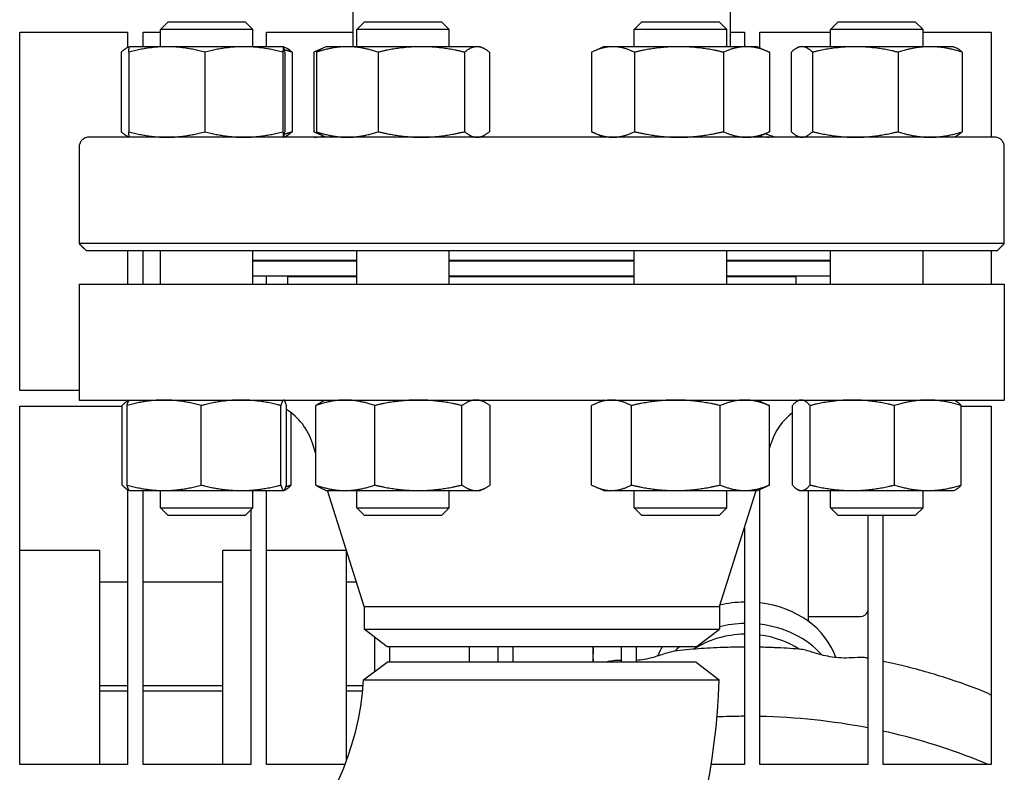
# Model space of a CAD drawing. Header units: inches. Extents: x 18 to 846, y -67 to 561.
# Tile 647 of 656: x 559.57 to 567.55, y 477.86 to 483.96. Entities that reach past the tile are written whole.
import ezdxf

# ---------------------------------------------------------------- set-up
doc = ezdxf.new("R2010")
doc.units = ezdxf.units.IN
doc.header["$LTSCALE"] = 24
doc.header["$MEASUREMENT"] = 0
doc.layers.add('Visible (ANSI)', color=7, linetype='Continuous', lineweight=30)

msp = doc.modelspace()

# ---------------------------------------------------------------- linework, layer by layer
at = {"layer": 'Visible (ANSI)'}
for p, q in [((562.2734, 483.74573), (562.2734, 484.30552)), ((565.33246, 483.74573), (565.33246, 484.30552)), ((560.77422, 483.94673), (560.71172, 483.88423)), ((561.46172, 483.88423), (560.71172, 483.88423)), ((560.71172, 483.74573), (560.71172, 483.88423)), ((560.77422, 483.94673), (561.39922, 483.94673)), ((561.39922, 483.94673), (561.46172, 483.88423)), ((561.46172, 483.74573), (561.46172, 483.88423)), ((562.36534, 483.94673), (562.30284, 483.88423)), ((563.05284, 483.88423), (562.30284, 483.88423)), ((562.30284, 483.74573), (562.30284, 483.88423)), ((562.36534, 483.94673), (562.99034, 483.94673)), ((562.99034, 483.94673), (563.05284, 483.88423)), ((563.05284, 483.74573), (563.05284, 483.88423)), ((564.61552, 483.94673), (564.55302, 483.88423)), ((565.30302, 483.88423), (564.55302, 483.88423)), ((564.55302, 483.74573), (564.55302, 483.88423)), ((564.61552, 483.94673), (565.24052, 483.94673)), ((565.24052, 483.94673), (565.30302, 483.88423)), ((565.30302, 483.74573), (565.30302, 483.88423)), ((566.20663, 483.94673), (566.14413, 483.88423)), ((566.89413, 483.88423), (566.14413, 483.88423)), ((566.14413, 483.74573), (566.14413, 483.88423)), ((566.20663, 483.94673), (566.83163, 483.94673)), ((566.83163, 483.94673), (566.89413, 483.88423)), ((566.89413, 483.74573), (566.89413, 483.88423)), ((559.57093, 480.95798), (559.57093, 483.86423)), ((559.57093, 483.86423), (560.44593, 483.86423)), ((560.44593, 483.86423), (560.44593, 483.73837)), ((560.57093, 483.74573), (560.57093, 483.86423)), ((560.57093, 483.86423), (560.71172, 483.86423)), ((561.57093, 483.74573), (561.57093, 483.86423)), ((561.57093, 483.86423), (562.2734, 483.86423)), ((565.33246, 483.86423), (565.44593, 483.86423)), ((565.44593, 483.86423), (565.44593, 483.74573)), ((565.57093, 483.73738), (565.57093, 483.86423)), ((565.57093, 483.86423), (566.14413, 483.86423)), ((566.89413, 483.86423), (567.44593, 483.86423)), ((567.44593, 483.86423), (567.44593, 483.01173)), ((560.46159, 483.74567), (560.44309, 483.73704)), ((560.46172, 483.74573), (560.46159, 483.74567)), ((560.76314, 483.74573), (560.46172, 483.74573)), ((561.38801, 483.74573), (560.76314, 483.74573)), ((561.71159, 483.74573), (561.38801, 483.74573)), ((561.71172, 483.74573), (561.71159, 483.74573)), ((561.71172, 483.74573), (561.71186, 483.74567)), ((561.71186, 483.74567), (561.73036, 483.73704)), ((562.02706, 483.73371), (561.96448, 483.70453)), ((562.05284, 483.74573), (562.02706, 483.73371)), ((562.22689, 483.74573), (562.05284, 483.74573)), ((562.82714, 483.74573), (562.22689, 483.74573)), ((563.27808, 483.74573), (562.82714, 483.74573)), ((563.30284, 483.74573), (563.27808, 483.74573)), ((563.30284, 483.74573), (563.32862, 483.73371)), ((564.30302, 483.74573), (564.21466, 483.70453)), ((564.38043, 483.74573), (564.30302, 483.74573)), ((564.91515, 483.74573), (564.38043, 483.74573)), ((565.46273, 483.74573), (564.91515, 483.74573)), ((565.55302, 483.74573), (565.46273, 483.74573)), ((565.55302, 483.74573), (565.64138, 483.70453)), ((565.89413, 483.74573), (565.8755, 483.73704)), ((565.91223, 483.74573), (565.89413, 483.74573)), ((566.34498, 483.74573), (565.91223, 483.74573)), ((566.95188, 483.74573), (566.34498, 483.74573)), ((567.14413, 483.74573), (566.95188, 483.74573)), ((567.14413, 483.74573), (567.16277, 483.73704)), ((560.39362, 483.70064), (560.39362, 483.05682)), ((560.45443, 483.70064), (560.45443, 483.05682)), ((561.07186, 483.70064), (561.07186, 483.05682)), ((561.70416, 483.70064), (561.70416, 483.05682)), ((561.71902, 483.70064), (561.71902, 483.05682)), ((561.77983, 483.70064), (561.77983, 483.05682)), ((561.9563, 483.70064), (561.9563, 483.05682)), ((561.97704, 483.70064), (561.97704, 483.05682)), ((562.47674, 483.70064), (562.47674, 483.05682)), ((563.17753, 483.70064), (563.17753, 483.05682)), ((563.37863, 483.70064), (563.37863, 483.05682)), ((564.20648, 483.70064), (564.20648, 483.05682)), ((564.55438, 483.70064), (564.55438, 483.05682)), ((565.27592, 483.70064), (565.27592, 483.05682)), ((565.64955, 483.70064), (565.64955, 483.05682)), ((565.82603, 483.70064), (565.82603, 483.05682)), ((565.99842, 483.70064), (565.99842, 483.05682)), ((566.69153, 483.70064), (566.69153, 483.05682)), ((567.21224, 483.70064), (567.21224, 483.05682)), ((567.47419, 483.01173), (560.13167, 483.01173)), ((560.46159, 483.01179), (560.44309, 483.02042)), ((560.44593, 483.0191), (560.44593, 483.01173)), ((560.46172, 483.01173), (560.46159, 483.01179)), ((561.71172, 483.01173), (561.71186, 483.01179)), ((561.71186, 483.01179), (561.73036, 483.02042)), ((562.02706, 483.02375), (561.96448, 483.05293)), ((562.05284, 483.01173), (562.02706, 483.02375)), ((563.30284, 483.01173), (563.32862, 483.02375)), ((564.30302, 483.01173), (564.21466, 483.05293)), ((565.55302, 483.01173), (565.64138, 483.05293)), ((565.89413, 483.01173), (565.8755, 483.02042)), ((567.14413, 483.01173), (567.16277, 483.02042)), ((560.05313, 482.93299), (560.05313, 482.14953)), ((567.55272, 482.14953), (567.55272, 482.93299)), ((567.55272, 482.14953), (560.05313, 482.14953)), ((560.11198, 482.09047), (560.0923, 482.11016)), ((567.49387, 482.09047), (560.11198, 482.09047)), ((560.44593, 482.09047), (560.44593, 481.82173)), ((560.57093, 481.82173), (560.57093, 482.09047)), ((560.71172, 481.82173), (560.71172, 482.09047)), ((561.46172, 481.82173), (561.46172, 482.09047)), ((562.30284, 481.82173), (562.30284, 482.09047)), ((563.05284, 481.82173), (563.05284, 482.09047)), ((564.55302, 481.82173), (564.55302, 482.09047)), ((565.30302, 481.82173), (565.30302, 482.09047)), ((566.14413, 481.82173), (566.14413, 482.09047)), ((566.89413, 481.82173), (566.89413, 482.09047)), ((567.44593, 482.09047), (567.44593, 481.82173)), ((567.49387, 482.09047), (567.51356, 482.11016)), ((562.30284, 482.01173), (561.46172, 482.01173)), ((562.30284, 482.00673), (561.46172, 482.00673)), ((561.57093, 482.00673), (561.57093, 482.01173)), ((561.86293, 482.00673), (561.86293, 482.01173)), ((564.55302, 482.01173), (563.05284, 482.01173)), ((564.55302, 482.00673), (563.05284, 482.00673)), ((566.14413, 482.01173), (565.30302, 482.01173)), ((566.14413, 482.00673), (565.30302, 482.00673)), ((565.74293, 482.00673), (565.74293, 482.01173)), ((562.30284, 481.88673), (561.46172, 481.88673)), ((561.57093, 481.82173), (561.57093, 481.88673)), ((561.74293, 481.88173), (562.30284, 481.88173)), ((561.74293, 481.88173), (561.74293, 481.82173)), ((561.86293, 481.88173), (561.86293, 481.88673)), ((564.55302, 481.88673), (563.05284, 481.88673)), ((563.05284, 481.88173), (564.55302, 481.88173)), ((566.14413, 481.88673), (565.30302, 481.88673)), ((565.30302, 481.88173), (565.86293, 481.88173)), ((565.74293, 481.88173), (565.74293, 481.88673)), ((565.86293, 481.88173), (565.86293, 481.82173)), ((560.05293, 481.82173), (567.55293, 481.82173)), ((560.05293, 481.82173), (560.05293, 480.88173)), ((567.55293, 481.82173), (567.55293, 480.88173)), ((560.05293, 480.95798), (559.57093, 480.95798)), ((560.05293, 480.88173), (567.55293, 480.88173)), ((560.40232, 480.19282), (560.40232, 480.83664)), ((560.44087, 480.19282), (560.44087, 480.83664)), ((560.46056, 480.88119), (560.44891, 480.87576)), ((560.46172, 480.88173), (560.46056, 480.88119)), ((561.04269, 480.19282), (561.04269, 480.83664)), ((561.68854, 480.19282), (561.68854, 480.83664)), ((561.71172, 480.88173), (561.71289, 480.88119)), ((561.73257, 480.19282), (561.73257, 480.83664)), ((561.97065, 480.19282), (561.97065, 480.83664)), ((562.05284, 480.88173), (562.01879, 480.86585)), ((562.44887, 480.19282), (562.44887, 480.83664)), ((563.15607, 480.19282), (563.15607, 480.83664)), ((563.30284, 480.88173), (563.33689, 480.86585)), ((563.38503, 480.19282), (563.38503, 480.83664)), ((564.20767, 480.19282), (564.20767, 480.83664)), ((564.30302, 480.88173), (564.22963, 480.84751)), ((564.52972, 480.19282), (564.52972, 480.83664)), ((565.25006, 480.19282), (565.25006, 480.83664)), ((565.55302, 480.88173), (565.62641, 480.84751)), ((565.64836, 480.19282), (565.64836, 480.83664)), ((565.83473, 480.19282), (565.83473, 480.83664)), ((565.89413, 480.88173), (565.88133, 480.87576)), ((565.97864, 480.19282), (565.97864, 480.83664)), ((566.66304, 480.19282), (566.66304, 480.83664)), ((567.14413, 480.88173), (567.15694, 480.87576)), ((567.20354, 480.19282), (567.20354, 480.83664)), ((559.57093, 477.92673), (559.57093, 480.83298)), ((559.57093, 480.83298), (560.40232, 480.83298)), ((561.77113, 480.19282), (561.77113, 480.77846)), ((567.20354, 480.83298), (567.44593, 480.83298)), ((567.44593, 480.83298), (567.44593, 477.92673)), ((561.97065, 480.44693), (561.94348, 480.53271)), ((565.64836, 480.48844), (565.66238, 480.53271)), ((560.44593, 480.15517), (560.44593, 477.92673)), ((560.46056, 480.14827), (560.44891, 480.1537)), ((560.46172, 480.14773), (560.46056, 480.14827)), ((560.46172, 480.14773), (560.74178, 480.14773)), ((560.57093, 477.92673), (560.57093, 480.14773)), ((560.71172, 480.00923), (560.71172, 480.14773)), ((560.74178, 480.14773), (561.36562, 480.14773)), ((561.36562, 480.14773), (561.71056, 480.14773)), ((561.46172, 480.00923), (561.46172, 480.14773)), ((561.57093, 477.92673), (561.57093, 480.14773)), ((561.71056, 480.14773), (561.71172, 480.14773)), ((561.71172, 480.14773), (561.71289, 480.14827)), ((561.71289, 480.14827), (561.72453, 480.1537)), ((562.05284, 480.14773), (562.01879, 480.16361)), ((562.05284, 480.14773), (562.20976, 480.14773)), ((562.36293, 479.2084), (562.06541, 480.14773)), ((562.20976, 480.14773), (562.80247, 480.14773)), ((562.30284, 480.00923), (562.30284, 480.14773)), ((562.80247, 480.14773), (563.27055, 480.14773)), ((563.05284, 480.00923), (563.05284, 480.14773)), ((563.27055, 480.14773), (563.30284, 480.14773)), ((563.30284, 480.14773), (563.33689, 480.16361)), ((564.30302, 480.14773), (564.22963, 480.18195)), ((564.30302, 480.14773), (564.3687, 480.14773)), ((564.3687, 480.14773), (564.88989, 480.14773)), ((564.55302, 480.00923), (564.55302, 480.14773)), ((564.88989, 480.14773), (565.44921, 480.14773)), ((565.24293, 479.2084), (565.54045, 480.14773)), ((565.30302, 480.00923), (565.30302, 480.14773)), ((565.44921, 480.14773), (565.55302, 480.14773)), ((565.55302, 480.14773), (565.62641, 480.18195)), ((565.57093, 477.92673), (565.57093, 480.15608)), ((565.89413, 480.14773), (565.88133, 480.1537)), ((565.89413, 480.14773), (565.90669, 480.14773)), ((565.90669, 480.14773), (566.32084, 480.14773)), ((565.96343, 480.14773), (565.96343, 479.08851)), ((566.14413, 480.00923), (566.14413, 480.14773)), ((566.32084, 480.14773), (566.93329, 480.14773)), ((566.89413, 480.00923), (566.89413, 480.14773)), ((566.93329, 480.14773), (567.14413, 480.14773)), ((567.14413, 480.14773), (567.15694, 480.1537)), ((560.71172, 480.00923), (561.46172, 480.00923)), ((560.77422, 479.94673), (560.71172, 480.00923)), ((561.39922, 479.94673), (561.46172, 480.00923)), ((561.44593, 479.99344), (561.44593, 477.92673)), ((562.30284, 480.00923), (563.05284, 480.00923)), ((562.36534, 479.94673), (562.30284, 480.00923)), ((562.99034, 479.94673), (563.05284, 480.00923)), ((564.55302, 480.00923), (565.30302, 480.00923)), ((564.61552, 479.94673), (564.55302, 480.00923)), ((565.24052, 479.94673), (565.30302, 480.00923)), ((566.14413, 480.00923), (566.89413, 480.00923)), ((566.20663, 479.94673), (566.14413, 480.00923)), ((566.83163, 479.94673), (566.89413, 480.00923)), ((561.39922, 479.94673), (560.77422, 479.94673)), ((562.99034, 479.94673), (562.36534, 479.94673)), ((565.24052, 479.94673), (564.61552, 479.94673)), ((566.83163, 479.94673), (566.20663, 479.94673)), ((566.44593, 479.94673), (566.44593, 477.92673)), ((566.57093, 477.92673), (566.57093, 479.94673)), ((565.44593, 479.84932), (565.44593, 477.92673)), ((560.21843, 479.66247), (559.57093, 479.66247)), ((560.21843, 479.66247), (560.21843, 479.36958)), ((561.21843, 479.36958), (561.21843, 479.66247)), ((561.44593, 479.66247), (561.21843, 479.66247)), ((562.21843, 479.66247), (561.57093, 479.66247)), ((562.21843, 479.66247), (562.21843, 479.36958)), ((560.21843, 479.40774), (560.44593, 479.40774)), ((560.57093, 479.40774), (561.21843, 479.40774)), ((562.21843, 479.40774), (562.29979, 479.40774)), ((560.21843, 479.36958), (560.21843, 477.92673)), ((561.21843, 477.92673), (561.21843, 479.36958)), ((562.21843, 479.36958), (562.21843, 477.95255)), ((562.36293, 479.2084), (565.24293, 479.2084)), ((562.36293, 479.2084), (562.36293, 479.0256)), ((565.24293, 479.2084), (565.24293, 479.0256)), ((565.96343, 479.12647), (566.38568, 479.12647)), ((562.36293, 479.0256), (565.24293, 479.0256)), ((562.55043, 478.88173), (562.36293, 479.0256)), ((565.05543, 478.88173), (565.24293, 479.0256)), ((562.44593, 478.96192), (562.44593, 478.67922)), ((565.05543, 478.88173), (562.55043, 478.88173)), ((562.57093, 478.75673), (562.57093, 478.88173)), ((563.21843, 478.75673), (563.21843, 478.88173)), ((563.44593, 478.88173), (563.44593, 478.75673)), ((563.57093, 478.75673), (563.57093, 478.88173)), ((564.21843, 478.88173), (564.21843, 478.75673)), ((564.44593, 478.88173), (564.44593, 478.75673)), ((564.57093, 478.75673), (564.57093, 478.88173)), ((562.35854, 478.61441), (562.55043, 478.75673)), ((565.05533, 478.75673), (562.55043, 478.75673)), ((565.05543, 478.75673), (565.24098, 478.61436)), ((560.21843, 478.56774), (560.44593, 478.56774)), ((560.44593, 478.5232), (560.21843, 478.5232)), ((560.57093, 478.56774), (561.21843, 478.56774)), ((561.21843, 478.5232), (560.57093, 478.5232)), ((562.21843, 478.56774), (562.35518, 478.56774)), ((562.35109, 478.5232), (562.21843, 478.5232)), ((560.44593, 477.92673), (559.57093, 477.92673)), ((561.44593, 477.92673), (560.57093, 477.92673)), ((562.20867, 477.92673), (561.57093, 477.92673)), ((565.44593, 477.92673), (565.17613, 477.92673)), ((566.44593, 477.92673), (565.57093, 477.92673)), ((567.44593, 477.92673), (566.57093, 477.92673))]:
    msp.add_line(p, q, dxfattribs=at)
for centre, radius, start, end in [((560.13167, 482.93299), 0.07874, 90, 119.999999), ((561.95844, 483.32669), 0.31496, 270, 283.77218), ((565.64742, 483.32669), 0.31496, 256.22782, 270), ((567.47419, 482.93299), 0.07874, 60.000001, 90), ((561.46681, 480.38173), 0.5, 17.574716, 57.891966), ((566.13904, 480.38173), 0.5, 127.489944, 162.425284), ((566.38568, 479.18897), 0.0625, 270, 344.579429), ((560.05293, 478.75673), 2.31, 273.532272, 356.467728), ((560.05293, 478.75673), 5.19, 271.571968, 358.428032)]:
    msp.add_arc(centre, radius, start, end, dxfattribs=at)
for centre, major_axis, start_param, end_param in [((565.46343, 482.64818), (0.5, 0), 1.0989534, 1.2730043), ((565.46343, 478.63218), (0.75, 0), 1.5941318, 1.8649141), ((565.46343, 478.63218), (0.75, 0), 0.2679349, 1.4269676), ((565.46343, 478.45889), (-0.75, 0), 4.7357244, 5.0107981), ((565.46343, 478.45889), (-0.75, 0), 3.7634774, 4.5685603), ((565.46343, 478.42279), (0.6875, 0), 1.5962536, 2.2421592), ((565.46343, 478.42279), (0.6875, 0), 0.8993681, 1.4137884), ((565.46343, 478.63218), (-0.75, 0), 5.8633521, 5.9935229), ((565.46343, 478.45889), (-0.75, 0), 5.5207854, 5.5956068)]:
    msp.add_ellipse(centre, major_axis=major_axis, ratio=0.8162963, start_param=start_param, end_param=end_param, dxfattribs=at)
for points, weights in [([(560.46016, 483.74322), (560.42914, 483.73531), (560.39362, 483.70064)], [1.01375847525, 1.02892942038, 1]), ([(560.76314, 483.74573), (560.61987, 483.74573), (560.45443, 483.70064)], [1, 1.0379548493, 1]), ([(560.45443, 483.70064), (560.45826, 483.74412), (560.46159, 483.74567)], [1, 1.03654763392, 1.00271008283]), ([(561.07186, 483.70064), (560.90642, 483.74573), (560.76314, 483.74573)], [1, 1.0379548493, 1]), ([(561.38801, 483.74573), (561.24129, 483.74573), (561.07186, 483.70064)], [1, 1.0379548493, 1]), ([(561.70416, 483.70064), (561.53474, 483.74573), (561.38801, 483.74573)], [1, 1.0379548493, 1]), ([(561.71159, 483.74573), (561.70814, 483.74573), (561.70416, 483.70064)], [1, 1.0379548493, 1]), ([(561.71902, 483.70064), (561.71504, 483.74573), (561.71159, 483.74573)], [1, 1.0379548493, 1]), ([(561.77983, 483.70064), (561.74766, 483.71104), (561.71723, 483.71894)], [1, 1.00850289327, 1.01319603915]), ([(561.73036, 483.73704), (561.75368, 483.72617), (561.77983, 483.70064)], [1.01873149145, 1.02113779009, 1]), ([(562.00546, 483.72172), (561.98167, 483.71291), (561.9563, 483.70064)], [1.01477953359, 1.01005189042, 1]), ([(562.22689, 483.74573), (562.11094, 483.74573), (561.97704, 483.70064)], [1, 1.0379548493, 1]), ([(561.97704, 483.70064), (562.00335, 483.72265), (562.02706, 483.73371)], [1, 1.01817300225, 1.01894332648]), ([(562.47674, 483.70064), (562.34285, 483.74573), (562.22689, 483.74573)], [1, 1.0379548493, 1]), ([(562.82714, 483.74573), (562.66452, 483.74573), (562.47674, 483.70064)], [1, 1.0379548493, 1]), ([(563.17753, 483.70064), (562.98976, 483.74573), (562.82714, 483.74573)], [1, 1.0379548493, 1]), ([(563.27808, 483.74573), (563.23142, 483.74573), (563.17753, 483.70064)], [1, 1.0379548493, 1]), ([(563.37863, 483.70064), (563.32475, 483.74573), (563.27808, 483.74573)], [1, 1.0379548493, 1]), ([(564.38043, 483.74573), (564.2997, 483.74573), (564.20648, 483.70064)], [1, 1.0379548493, 1]), ([(564.55438, 483.70064), (564.46116, 483.74573), (564.38043, 483.74573)], [1, 1.0379548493, 1]), ([(564.91515, 483.74573), (564.74772, 483.74573), (564.55438, 483.70064)], [1, 1.0379548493, 1]), ([(565.27592, 483.70064), (565.08258, 483.74573), (564.91515, 483.74573)], [1, 1.0379548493, 1]), ([(565.46273, 483.74573), (565.37603, 483.74573), (565.27592, 483.70064)], [1, 1.0379548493, 1]), ([(565.64955, 483.70064), (565.54944, 483.74573), (565.46273, 483.74573)], [1, 1.0379548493, 1]), ([(565.91223, 483.74573), (565.87222, 483.74573), (565.82603, 483.70064)], [1, 1.0379548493, 1]), ([(565.99842, 483.70064), (565.95223, 483.74573), (565.91223, 483.74573)], [1, 1.0379548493, 1]), ([(566.34498, 483.74573), (566.18414, 483.74573), (565.99842, 483.70064)], [1, 1.0379548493, 1]), ([(566.69153, 483.70064), (566.50581, 483.74573), (566.34498, 483.74573)], [1, 1.0379548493, 1]), ([(566.95188, 483.74573), (566.83105, 483.74573), (566.69153, 483.70064)], [1, 1.0379548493, 1]), ([(567.21224, 483.70064), (567.07271, 483.74573), (566.95188, 483.74573)], [1, 1.0379548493, 1]), ([(567.16277, 483.73704), (567.18609, 483.72617), (567.21224, 483.70064)], [1.01873149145, 1.02113779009, 1]), ([(565.64138, 483.70453), (565.64544, 483.70263), (565.64955, 483.70064)], [1.00309374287, 1.00161564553, 1]), ([(560.39362, 483.05682), (560.42914, 483.02215), (560.46016, 483.01425)], [1, 1.02892942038, 1.01375847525]), ([(560.45443, 483.05682), (560.61987, 483.01173), (560.76314, 483.01173)], [1, 1.0379548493, 1]), ([(560.46159, 483.01179), (560.45826, 483.01334), (560.45443, 483.05682)], [1.00271008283, 1.03654763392, 1]), ([(560.76314, 483.01173), (560.90642, 483.01173), (561.07186, 483.05682)], [1, 1.0379548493, 1]), ([(561.07186, 483.05682), (561.24129, 483.01173), (561.38801, 483.01173)], [1, 1.0379548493, 1]), ([(561.38801, 483.01173), (561.53474, 483.01173), (561.70416, 483.05682)], [1, 1.0379548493, 1]), ([(561.70416, 483.05682), (561.70814, 483.01173), (561.71159, 483.01173)], [1, 1.0379548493, 1]), ([(561.71159, 483.01173), (561.71504, 483.01173), (561.71902, 483.05682)], [1, 1.0379548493, 1]), ([(561.71723, 483.03853), (561.74766, 483.04642), (561.77983, 483.05682)], [1.01319603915, 1.00850289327, 1]), ([(561.77983, 483.05682), (561.75368, 483.03129), (561.73036, 483.02042)], [1, 1.02113779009, 1.01873149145]), ([(561.9563, 483.05682), (561.98167, 483.04455), (562.00546, 483.03574)], [1, 1.01005189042, 1.01477953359]), ([(561.97704, 483.05682), (562.11094, 483.01173), (562.22689, 483.01173)], [1, 1.0379548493, 1]), ([(562.02706, 483.02375), (562.00335, 483.03481), (561.97704, 483.05682)], [1.01894332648, 1.01817300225, 1]), ([(562.22689, 483.01173), (562.34285, 483.01173), (562.47674, 483.05682)], [1, 1.0379548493, 1]), ([(562.47674, 483.05682), (562.66452, 483.01173), (562.82714, 483.01173)], [1, 1.0379548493, 1]), ([(562.82714, 483.01173), (562.98976, 483.01173), (563.17753, 483.05682)], [1, 1.0379548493, 1]), ([(563.17753, 483.05682), (563.23142, 483.01173), (563.27808, 483.01173)], [1, 1.0379548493, 1]), ([(563.27808, 483.01173), (563.32475, 483.01173), (563.37863, 483.05682)], [1, 1.0379548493, 1]), ([(564.20648, 483.05682), (564.2997, 483.01173), (564.38043, 483.01173)], [1, 1.0379548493, 1]), ([(564.38043, 483.01173), (564.46116, 483.01173), (564.55438, 483.05682)], [1, 1.0379548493, 1]), ([(564.55438, 483.05682), (564.74772, 483.01173), (564.91515, 483.01173)], [1, 1.0379548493, 1]), ([(564.91515, 483.01173), (565.08258, 483.01173), (565.27592, 483.05682)], [1, 1.0379548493, 1]), ([(565.27592, 483.05682), (565.37603, 483.01173), (565.46273, 483.01173)], [1, 1.0379548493, 1]), ([(565.46273, 483.01173), (565.54944, 483.01173), (565.64955, 483.05682)], [1, 1.0379548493, 1]), ([(565.64955, 483.05682), (565.64544, 483.05483), (565.64138, 483.05293)], [1, 1.00161564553, 1.00309374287]), ([(565.82603, 483.05682), (565.87222, 483.01173), (565.91223, 483.01173)], [1, 1.0379548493, 1]), ([(565.91223, 483.01173), (565.95223, 483.01173), (565.99842, 483.05682)], [1, 1.0379548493, 1]), ([(565.99842, 483.05682), (566.18414, 483.01173), (566.34498, 483.01173)], [1, 1.0379548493, 1]), ([(566.34498, 483.01173), (566.50581, 483.01173), (566.69153, 483.05682)], [1, 1.0379548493, 1]), ([(566.69153, 483.05682), (566.83105, 483.01173), (566.95188, 483.01173)], [1, 1.0379548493, 1]), ([(566.95188, 483.01173), (567.07271, 483.01173), (567.21224, 483.05682)], [1, 1.0379548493, 1]), ([(567.21224, 483.05682), (567.18609, 483.03129), (567.16277, 483.02042)], [1, 1.02113779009, 1.01873149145]), ([(560.05313, 482.14953), (560.07282, 482.12964), (560.0923, 482.11016)], [1, 1.0000415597, 1.00002799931]), ([(567.51356, 482.11016), (567.53304, 482.12964), (567.55272, 482.14953)], [1.00002799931, 1.0000415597, 1]), ([(560.45787, 480.87922), (560.43197, 480.87131), (560.40232, 480.83664)], [1.01375847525, 1.02892942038, 1]), ([(560.74178, 480.88173), (560.60213, 480.88173), (560.44087, 480.83664)], [1, 1.0379548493, 1]), ([(560.44087, 480.83664), (560.45141, 480.87692), (560.46056, 480.88119)], [1, 1.03377061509, 1.00744590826]), ([(561.04269, 480.83664), (560.88144, 480.88173), (560.74178, 480.88173)], [1, 1.0379548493, 1]), ([(561.36562, 480.88173), (561.21575, 480.88173), (561.04269, 480.83664)], [1, 1.0379548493, 1]), ([(561.68854, 480.83664), (561.51549, 480.88173), (561.36562, 480.88173)], [1, 1.0379548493, 1]), ([(561.71056, 480.88173), (561.70034, 480.88173), (561.68854, 480.83664)], [1, 1.0379548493, 1]), ([(561.73257, 480.83664), (561.72078, 480.88173), (561.71056, 480.88173)], [1, 1.0379548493, 1]), ([(562.20976, 480.88173), (562.09879, 480.88173), (561.97065, 480.83664)], [1, 1.0379548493, 1]), ([(561.97065, 480.83664), (561.99581, 480.85514), (562.01879, 480.86585)], [1, 1.01522706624, 1.01823627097]), ([(562.44887, 480.83664), (562.32073, 480.88173), (562.20976, 480.88173)], [1, 1.0379548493, 1]), ([(562.80247, 480.88173), (562.63836, 480.88173), (562.44887, 480.83664)], [1, 1.0379548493, 1]), ([(563.15607, 480.83664), (562.96657, 480.88173), (562.80247, 480.88173)], [1, 1.0379548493, 1]), ([(563.27055, 480.88173), (563.21742, 480.88173), (563.15607, 480.83664)], [1, 1.0379548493, 1]), ([(563.38503, 480.83664), (563.32368, 480.88173), (563.27055, 480.88173)], [1, 1.0379548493, 1]), ([(564.3687, 480.88173), (564.29397, 480.88173), (564.20767, 480.83664)], [1, 1.0379548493, 1]), ([(564.52972, 480.83664), (564.44343, 480.88173), (564.3687, 480.88173)], [1, 1.0379548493, 1]), ([(564.88989, 480.88173), (564.72273, 480.88173), (564.52972, 480.83664)], [1, 1.0379548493, 1]), ([(565.25006, 480.83664), (565.05704, 480.88173), (564.88989, 480.88173)], [1, 1.0379548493, 1]), ([(565.44921, 480.88173), (565.35678, 480.88173), (565.25006, 480.83664)], [1, 1.0379548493, 1]), ([(565.64836, 480.83664), (565.54164, 480.88173), (565.44921, 480.88173)], [1, 1.0379548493, 1]), ([(565.62641, 480.84751), (565.6372, 480.84247), (565.64836, 480.83664)], [1.00831186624, 1.00475051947, 1]), ([(565.90669, 480.88173), (565.87329, 480.88173), (565.83473, 480.83664)], [1, 1.0379548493, 1]), ([(565.97864, 480.83664), (565.94008, 480.88173), (565.90669, 480.88173)], [1, 1.0379548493, 1]), ([(566.32084, 480.88173), (566.16203, 480.88173), (565.97864, 480.83664)], [1, 1.0379548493, 1]), ([(566.66304, 480.83664), (566.47966, 480.88173), (566.32084, 480.88173)], [1, 1.0379548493, 1]), ([(566.93329, 480.88173), (566.80787, 480.88173), (566.66304, 480.83664)], [1, 1.0379548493, 1]), ([(567.20354, 480.83664), (567.05871, 480.88173), (566.93329, 480.88173)], [1, 1.0379548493, 1]), ([(567.15694, 480.87576), (567.1788, 480.86556), (567.20354, 480.83664)], [1.01763819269, 1.02401877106, 1]), ([(560.40232, 480.19282), (560.43197, 480.15815), (560.45787, 480.15025)], [1, 1.02892942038, 1.01375847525]), ([(560.46056, 480.14827), (560.45141, 480.15254), (560.44087, 480.19282)], [1.00744590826, 1.03377061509, 1]), ([(560.44087, 480.19282), (560.60213, 480.14773), (560.74178, 480.14773)], [1, 1.0379548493, 1]), ([(560.74178, 480.14773), (560.88144, 480.14773), (561.04269, 480.19282)], [1, 1.0379548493, 1]), ([(561.04269, 480.19282), (561.21575, 480.14773), (561.36562, 480.14773)], [1, 1.0379548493, 1]), ([(561.36562, 480.14773), (561.51549, 480.14773), (561.68854, 480.19282)], [1, 1.0379548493, 1]), ([(561.68854, 480.19282), (561.70034, 480.14773), (561.71056, 480.14773)], [1, 1.0379548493, 1]), ([(561.71056, 480.14773), (561.72078, 480.14773), (561.73257, 480.19282)], [1, 1.0379548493, 1]), ([(561.77113, 480.19282), (561.74639, 480.1639), (561.72453, 480.1537)], [1, 1.02401877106, 1.01763819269]), ([(561.72915, 480.18054), (561.74975, 480.18616), (561.77113, 480.19282)], [1.00930122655, 1.005426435, 1]), ([(562.01879, 480.16361), (561.99581, 480.17432), (561.97065, 480.19282)], [1.01823627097, 1.01522706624, 1]), ([(561.97065, 480.19282), (562.09879, 480.14773), (562.20976, 480.14773)], [1, 1.0379548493, 1]), ([(562.20976, 480.14773), (562.32073, 480.14773), (562.44887, 480.19282)], [1, 1.0379548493, 1]), ([(562.44887, 480.19282), (562.63836, 480.14773), (562.80247, 480.14773)], [1, 1.0379548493, 1]), ([(562.80247, 480.14773), (562.96657, 480.14773), (563.15607, 480.19282)], [1, 1.0379548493, 1]), ([(563.15607, 480.19282), (563.21742, 480.14773), (563.27055, 480.14773)], [1, 1.0379548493, 1]), ([(563.27055, 480.14773), (563.32368, 480.14773), (563.38503, 480.19282)], [1, 1.0379548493, 1]), ([(564.20767, 480.19282), (564.29397, 480.14773), (564.3687, 480.14773)], [1, 1.0379548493, 1]), ([(564.3687, 480.14773), (564.44343, 480.14773), (564.52972, 480.19282)], [1, 1.0379548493, 1]), ([(564.52972, 480.19282), (564.72273, 480.14773), (564.88989, 480.14773)], [1, 1.0379548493, 1]), ([(564.88989, 480.14773), (565.05704, 480.14773), (565.25006, 480.19282)], [1, 1.0379548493, 1]), ([(565.25006, 480.19282), (565.35678, 480.14773), (565.44921, 480.14773)], [1, 1.0379548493, 1]), ([(565.44921, 480.14773), (565.54164, 480.14773), (565.64836, 480.19282)], [1, 1.0379548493, 1]), ([(565.64836, 480.19282), (565.6372, 480.18699), (565.62641, 480.18195)], [1, 1.00475051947, 1.00831186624]), ([(565.83473, 480.19282), (565.87329, 480.14773), (565.90669, 480.14773)], [1, 1.0379548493, 1]), ([(565.90669, 480.14773), (565.94008, 480.14773), (565.97864, 480.19282)], [1, 1.0379548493, 1]), ([(565.97864, 480.19282), (566.16203, 480.14773), (566.32084, 480.14773)], [1, 1.0379548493, 1]), ([(566.32084, 480.14773), (566.47966, 480.14773), (566.66304, 480.19282)], [1, 1.0379548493, 1]), ([(566.66304, 480.19282), (566.80787, 480.14773), (566.93329, 480.14773)], [1, 1.0379548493, 1]), ([(566.93329, 480.14773), (567.05871, 480.14773), (567.20354, 480.19282)], [1, 1.0379548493, 1]), ([(567.20354, 480.19282), (567.1788, 480.1639), (567.15694, 480.1537)], [1, 1.02401877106, 1.01763819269]), ([(564.22065, 478.88173), (564.21843, 478.84156), (564.21843, 478.80165)], [1.01251585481, 1.00790385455, 1]), ([(564.21843, 478.80165), (564.21843, 478.77921), (564.21913, 478.75673)], [1, 1.00442834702, 1.00782334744])]:
    msp.add_rational_spline(points, weights, degree=2, dxfattribs=at)
for points, knots in [([(560.0923, 483.00118), (560.08522, 482.9971), (560.07801, 482.99122), (560.06673, 482.97824), (560.06098, 482.9688), (560.05494, 482.95176), (560.05313, 482.94167), (560.05313, 482.93299)], [-0.2228298, -0.2228298, -0.2228298, -0.2228298, -0.14522196, -0.14522196, -0.06611223, -0.06611223, 0, 0, 0, 0]), ([(567.55272, 482.93299), (567.55272, 482.94167), (567.55092, 482.95176), (567.54488, 482.9688), (567.53913, 482.97824), (567.52785, 482.99122), (567.52063, 482.9971), (567.51356, 483.00118)], [0, 0, 0, 0, 0.06611223, 0.06611223, 0.14522196, 0.14522196, 0.2228298, 0.2228298, 0.2228298, 0.2228298]), ([(564.90139, 478.84981), (564.86897, 478.84641), (564.84305, 478.83845), (564.78122, 478.81911), (564.7452, 478.80648), (564.68272, 478.78911), (564.65718, 478.78312), (564.61144, 478.77496), (564.59094, 478.77227), (564.57093, 478.7705)], [8.17390711, 8.17390711, 8.17390711, 8.17390711, 8.41280823, 8.41280823, 8.74992736, 8.74992736, 8.97789549, 8.97789549, 9.16601329, 9.16601329, 9.16601329, 9.16601329]), ([(565.44593, 478.87914), (565.39569, 478.87898), (565.34545, 478.87812), (565.22942, 478.8745), (565.16365, 478.87125), (565.03232, 478.86233), (564.96677, 478.85667), (564.90139, 478.84981)], [4.00251794, 4.00251794, 4.00251794, 4.00251794, 4.03670905, 4.03670905, 4.08153683, 4.08153683, 4.12636461, 4.12636461, 4.12636461, 4.12636461]), ([(565.88744, 478.86249), (565.82184, 478.86766), (565.75612, 478.87163), (565.65055, 478.87608), (565.61075, 478.87731), (565.57093, 478.8781)], [3.902225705, 3.902225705, 3.902225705, 3.902225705, 3.947053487, 3.947053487, 3.974159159, 3.974159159, 3.974159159, 3.974159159]), ([(566.42999, 478.79164), (566.41266, 478.79482), (566.39939, 478.79513), (566.35313, 478.79516), (566.3247, 478.79184), (566.26581, 478.78991), (566.23883, 478.79009), (566.18748, 478.79377), (566.16358, 478.79672), (566.11578, 478.80512), (566.09194, 478.81054), (566.04276, 478.82354), (566.01756, 478.83128), (565.96006, 478.84862), (565.92918, 478.8592), (565.88744, 478.86249)], [4.6242204, 4.6242204, 4.6242204, 4.6242204, 4.7454793, 4.7454793, 5.0839728, 5.0839728, 5.342206, 5.342206, 5.5592612, 5.5592612, 5.7738315, 5.7738315, 6.0088897, 6.0088897, 6.316688, 6.316688, 6.316688, 6.316688]), ([(564.44593, 478.76918), (564.43831, 478.76943), (564.43069, 478.76965), (564.40608, 478.77002), (564.389, 478.77077), (564.36259, 478.76522)], [9.59139022, 9.59139022, 9.59139022, 9.59139022, 9.67563677, 9.67563677, 9.85950278, 9.85950278, 9.85950278, 9.85950278]), ([(567.37711, 478.52303), (567.31648, 478.54679), (567.25526, 478.56941), (567.13171, 478.61231), (567.0694, 478.63261), (566.9438, 478.67084), (566.88052, 478.68877), (566.75311, 478.72227), (566.68898, 478.73783), (566.60666, 478.75615), (566.58881, 478.76003), (566.57093, 478.76382)], [3.55094078, 3.55094078, 3.55094078, 3.55094078, 3.59628322, 3.59628322, 3.64162566, 3.64162566, 3.6869681, 3.6869681, 3.73231054, 3.73231054, 3.74484398, 3.74484398, 3.74484398, 3.74484398]), ([(562.35854, 478.61441), (562.35854, 478.61441), (562.38027, 478.61441), (562.47959, 478.61439), (562.57382, 478.61438), (562.82065, 478.61436), (562.97251, 478.61435), (563.32539, 478.61434), (563.52936, 478.61434), (563.94006, 478.61434), (564.14655, 478.61434), (564.53392, 478.61435), (564.71326, 478.61435), (565.00151, 478.61435), (565.11046, 478.61435), (565.21837, 478.61436), (565.24077, 478.61436), (565.24086, 478.61436)], [-3.1415927, -3.1415927, -3.1415927, -3.1415927, -2.8430695, -2.8430695, -2.443153, -2.443153, -2.0473049, -2.0473049, -1.6177304, -1.6177304, -1.1908901, -1.1908901, -0.7477569, -0.7477569, -0.3060972, -0.3060972, 0, 0, 0, 0]), ([(567.44593, 478.48954), (567.43682, 478.49464), (567.42754, 478.49964), (567.40497, 478.51112), (567.39151, 478.51739), (567.37711, 478.52303)], [5.90945296, 5.90945296, 5.90945296, 5.90945296, 5.98952703, 5.98952703, 6.09955638, 6.09955638, 6.09955638, 6.09955638]), ([(565.44593, 478.31813), (565.40562, 478.318), (565.36531, 478.31739), (565.29129, 478.31542), (565.25758, 478.31419), (565.22389, 478.31264)], [4.002673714, 4.002673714, 4.002673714, 4.002673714, 4.031185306, 4.031185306, 4.055050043, 4.055050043, 4.055050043, 4.055050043]), ([(567.42203, 477.92673), (567.17756, 478.03074), (566.92031, 478.11528), (566.62723, 478.18535), (566.59912, 478.19181), (566.57093, 478.19804)], [3.51811092, 3.51811092, 3.51811092, 3.51811092, 3.71364184, 3.71364184, 3.73431385, 3.73431385, 3.73431385, 3.73431385])]:
    msp.add_open_spline(points, degree=3, knots=knots, dxfattribs=at)
for points in [[(564.36259, 478.76522), (564.34937, 478.76244), (564.33617, 478.75961), (564.32298, 478.75673)], [(566.44593, 478.78869), (566.44062, 478.78968), (566.43531, 478.79067), (566.42999, 478.79164)], [(566.44593, 478.22399), (566.1594, 478.27969), (565.86557, 478.31095), (565.57093, 478.31705)]]:
    msp.add_open_spline(points, degree=3, dxfattribs=at)

doc.saveas('drawing.dxf')
